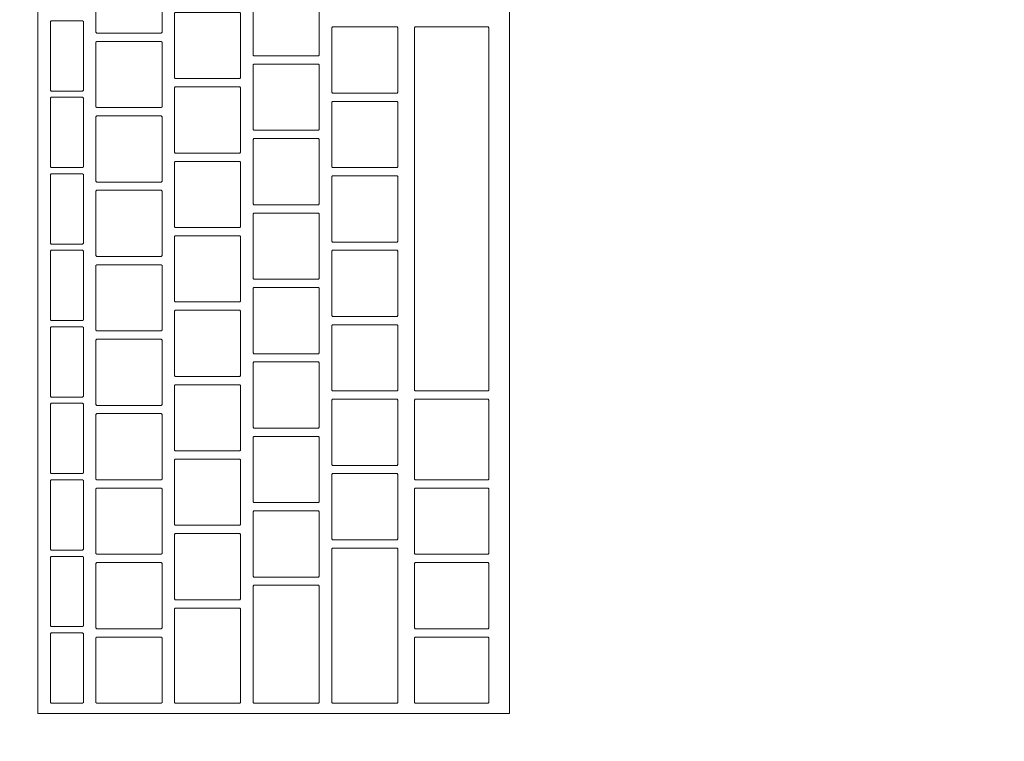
# Model space of a CAD drawing. Header units: metres. Extents: x -3.6 to 90.7, y -11.1 to 18.
# Tile 447 of 656: x 29.785 to 30.023, y 11.82 to 11.995. Entities that reach past the tile are written whole.
import ezdxf

# ---------------------------------------------------------------- set-up
doc = ezdxf.new("R2010")
doc.units = ezdxf.units.M
doc.header["$MEASUREMENT"] = 0
doc.linetypes.add('Wipeout_Contour', pattern=[1, 0, -1])
doc.layers.add('152 - Bemaßung_ Beschriftung.Ausbau', color=7, linetype='Continuous')
doc.layers.add('701 - Einrichtung.Möbel', color=7, linetype='Continuous')
doc.styles.add('ERSTELLTER_STIL_2', font='txt')
doc.dimstyles.new('ERSTELLTER_STIL__3', dxfattribs={"dimtxt": 0.1, "dimasz": 0.0532, "dimexe": 0.18, "dimexo": 0.0625, "dimgap": 0, "dimtad": 1, "dimtih": 1, "dimtoh": 1, "dimzin": 0, "dimdsep": 46, "dimtxsty": 'ERSTELLTER_STIL_2', "dimblk": 'ARROWHEAD_2', "dimblk1": 'ARROWHEAD_2', "dimblk2": 'ARROWHEAD_2', "dimcen": 0.09, "dimse1": 1, "dimse2": 1, "dimclrd": 7, "dimclre": 7, "dimclrt": 7, "dimazin": 0, "dimtfac": 1, "dimtdec": 4, "dimtmove": 0, "dimatfit": 3, "dimfxl": 1, "dimtolj": 1, "dimtzin": 0, "dimarcsym": 0})

# ---------------------------------------------------------------- blocks, each defined once
blk = doc.blocks.new('*D266')
at = {"layer": '152 - Bemaßung_ Beschriftung.Ausbau', "color": 7, "linetype": 'Continuous', "lineweight": 5}
for p, q in [((29.39997, 15.3025), (29.39997, 15.4075)), ((32.84997, 15.3025), (32.84997, 15.4075)), ((29.42018, 15.39), (29.37977, 15.32)), ((32.87018, 15.39), (32.82977, 15.32)), ((29.39997, 15.355), (32.84997, 15.355))]:
    blk.add_line(p, q, dxfattribs=at)
at = {"layer": '152 - Bemaßung_ Beschriftung.Ausbau', "color": 7, "lineweight": 5, "char_height": 0.1, "attachment_point": 7, "style": 'ERSTELLTER_STIL_2'}
for s, insert in [('\\A1;{\\pql;\\fArial|b0|i0|c0|p38;3,45}', (30.91606, 15.375)), ('\\A1;{\\pql;\\fArial|b0|i0|c0|p38;15}', (32.67797, 15.375))]:
    blk.add_mtext(s, dxfattribs=dict(at, insert=insert))
blk = doc.blocks.new('ARROWHEAD_2')
at = {"color": 0, "linetype": 'Continuous', "lineweight": 0}
for p, q in [((-0.3781, -0.655), (0.3781, 0.655)), ((0, 0), (-1, 0))]:
    blk.add_line(p, q, dxfattribs=at)

msp = doc.modelspace()

# ---------------------------------------------------------------- wipeouts: each hides what was drawn before it
at = {"color": 254, "linetype": 'Wipeout_Contour', "lineweight": 0, "ltscale": 195.538473}
msp.add_wipeout([(29.39997, 10.68998), (31.59997, 10.68998), (31.59997, 11.48998), (30.19997, 11.48998), (30.19997, 12.68998), (29.39997, 12.68998)], dxfattribs=at).dxf.layer = '701 - Einrichtung.Möbel'

# ---------------------------------------------------------------- next in the draw order: wipeouts: each hides what was drawn before it
at = {"color": 254, "linetype": 'Wipeout_Contour', "lineweight": 0, "ltscale": 128.625157}
msp.add_wipeout([(29.90389, 11.82684), (29.90389, 12.08884), (29.78989, 12.08884), (29.78989, 11.82684)], dxfattribs=at).dxf.layer = '701 - Einrichtung.Möbel'

# ---------------------------------------------------------------- next in the draw order: linework, layer by layer
at = {"layer": '701 - Einrichtung.Möbel', "color": 7, "linetype": 'Continuous', "lineweight": 5, "flags": 128}
msp.add_lwpolyline([(29.90389, 11.82684), (29.90389, 12.08884), (29.78989, 12.08884), (29.78989, 11.82684)], close=True, dxfattribs=at)

# ---------------------------------------------------------------- next in the draw order: wipeouts: each hides what was drawn before it
at = {"color": 254, "linetype": 'Wipeout_Contour', "lineweight": 0, "ltscale": 288.800024}
msp.add_wipeout([(29.81989, 11.99934), (29.81989, 12.00714), (29.81969, 12.00734), (29.80409, 12.00734), (29.80389, 12.00714), (29.80389, 11.99154), (29.80409, 11.99134), (29.81969, 11.99134), (29.81989, 11.99154)], dxfattribs=at).dxf.layer = '701 - Einrichtung.Möbel'
at = {"color": 254, "linetype": 'Wipeout_Contour', "lineweight": 0, "ltscale": 289.098715}
msp.add_wipeout([(29.85789, 11.99384), (29.85789, 12.00164), (29.85769, 12.00184), (29.84209, 12.00184), (29.84189, 12.00164), (29.84189, 11.98604), (29.84209, 11.98584), (29.85769, 11.98584), (29.85789, 11.98604)], dxfattribs=at).dxf.layer = '701 - Einrichtung.Möbel'
at = {"color": 254, "linetype": 'Wipeout_Contour', "lineweight": 0, "ltscale": 288.92162}
msp.add_wipeout([(29.83889, 11.98834), (29.83889, 11.99614), (29.83869, 11.99634), (29.82309, 11.99634), (29.82289, 11.99614), (29.82289, 11.98054), (29.82309, 11.98034), (29.83869, 11.98034), (29.83889, 11.98054)], dxfattribs=at).dxf.layer = '701 - Einrichtung.Möbel'
at = {"color": 254, "linetype": 'Wipeout_Contour', "lineweight": 0, "ltscale": 288.625782}
msp.add_wipeout([(29.80089, 11.98584), (29.80089, 11.99414), (29.80069, 11.99434), (29.79309, 11.99434), (29.79289, 11.99414), (29.79289, 11.97754), (29.79309, 11.97734), (29.80069, 11.97734), (29.80089, 11.97754)], dxfattribs=at).dxf.layer = '701 - Einrichtung.Möbel'
at = {"color": 254, "linetype": 'Wipeout_Contour', "lineweight": 0, "ltscale": 289.227117}
msp.add_wipeout([(29.87689, 11.98484), (29.87689, 11.99264), (29.87669, 11.99284), (29.86109, 11.99284), (29.86089, 11.99264), (29.86089, 11.97704), (29.86109, 11.97684), (29.87669, 11.97684), (29.87689, 11.97704)], dxfattribs=at).dxf.layer = '701 - Einrichtung.Möbel'
at = {"color": 254, "linetype": 'Wipeout_Contour', "lineweight": 0, "ltscale": 289.285154}
msp.add_wipeout([(29.89889, 11.94884), (29.89889, 11.99264), (29.89869, 11.99284), (29.88109, 11.99284), (29.88089, 11.99264), (29.88089, 11.90504), (29.88109, 11.90484), (29.89869, 11.90484), (29.89889, 11.90504)], dxfattribs=at).dxf.layer = '701 - Einrichtung.Möbel'
at = {"color": 254, "linetype": 'Wipeout_Contour', "lineweight": 0, "ltscale": 288.739484}
msp.add_wipeout([(29.81989, 11.98134), (29.81989, 11.98914), (29.81969, 11.98934), (29.80409, 11.98934), (29.80389, 11.98914), (29.80389, 11.97354), (29.80409, 11.97334), (29.81969, 11.97334), (29.81989, 11.97354)], dxfattribs=at).dxf.layer = '701 - Einrichtung.Möbel'
at = {"color": 254, "linetype": 'Wipeout_Contour', "lineweight": 0, "ltscale": 289.038265}
msp.add_wipeout([(29.85789, 11.97584), (29.85789, 11.98364), (29.85769, 11.98384), (29.84209, 11.98384), (29.84189, 11.98364), (29.84189, 11.96804), (29.84209, 11.96784), (29.85769, 11.96784), (29.85789, 11.96804)], dxfattribs=at).dxf.layer = '701 - Einrichtung.Möbel'
at = {"color": 254, "linetype": 'Wipeout_Contour', "lineweight": 0, "ltscale": 288.861161}
msp.add_wipeout([(29.83889, 11.97034), (29.83889, 11.97814), (29.83869, 11.97834), (29.82309, 11.97834), (29.82289, 11.97814), (29.82289, 11.96254), (29.82309, 11.96234), (29.83869, 11.96234), (29.83889, 11.96254)], dxfattribs=at).dxf.layer = '701 - Einrichtung.Möbel'
at = {"color": 254, "linetype": 'Wipeout_Contour', "lineweight": 0, "ltscale": 288.563594}
msp.add_wipeout([(29.80089, 11.96734), (29.80089, 11.97564), (29.80069, 11.97584), (29.79309, 11.97584), (29.79289, 11.97564), (29.79289, 11.95904), (29.79309, 11.95884), (29.80069, 11.95884), (29.80089, 11.95904)], dxfattribs=at).dxf.layer = '701 - Einrichtung.Möbel'
at = {"color": 254, "linetype": 'Wipeout_Contour', "lineweight": 0, "ltscale": 289.16674}
msp.add_wipeout([(29.87689, 11.96684), (29.87689, 11.97464), (29.87669, 11.97484), (29.86109, 11.97484), (29.86089, 11.97464), (29.86089, 11.95904), (29.86109, 11.95884), (29.87669, 11.95884), (29.87689, 11.95904)], dxfattribs=at).dxf.layer = '701 - Einrichtung.Möbel'
at = {"color": 254, "linetype": 'Wipeout_Contour', "lineweight": 0, "ltscale": 288.679023}
msp.add_wipeout([(29.81989, 11.96334), (29.81989, 11.97114), (29.81969, 11.97134), (29.80409, 11.97134), (29.80389, 11.97114), (29.80389, 11.95554), (29.80409, 11.95534), (29.81969, 11.95534), (29.81989, 11.95554)], dxfattribs=at).dxf.layer = '701 - Einrichtung.Möbel'
at = {"color": 254, "linetype": 'Wipeout_Contour', "lineweight": 0, "ltscale": 288.977894}
msp.add_wipeout([(29.85789, 11.95784), (29.85789, 11.96564), (29.85769, 11.96584), (29.84209, 11.96584), (29.84189, 11.96564), (29.84189, 11.95004), (29.84209, 11.94984), (29.85769, 11.94984), (29.85789, 11.95004)], dxfattribs=at).dxf.layer = '701 - Einrichtung.Möbel'
at = {"color": 254, "linetype": 'Wipeout_Contour', "lineweight": 0, "ltscale": 288.800781}
msp.add_wipeout([(29.83889, 11.95234), (29.83889, 11.96014), (29.83869, 11.96034), (29.82309, 11.96034), (29.82289, 11.96014), (29.82289, 11.94454), (29.82309, 11.94434), (29.83869, 11.94434), (29.83889, 11.94454)], dxfattribs=at).dxf.layer = '701 - Einrichtung.Möbel'
at = {"color": 254, "linetype": 'Wipeout_Contour', "lineweight": 0, "ltscale": 288.501489}
msp.add_wipeout([(29.80089, 11.94884), (29.80089, 11.95714), (29.80069, 11.95734), (29.79309, 11.95734), (29.79289, 11.95714), (29.79289, 11.94054), (29.79309, 11.94034), (29.80069, 11.94034), (29.80089, 11.94054)], dxfattribs=at).dxf.layer = '701 - Einrichtung.Möbel'
at = {"color": 254, "linetype": 'Wipeout_Contour', "lineweight": 0, "ltscale": 289.106441}
msp.add_wipeout([(29.87689, 11.94884), (29.87689, 11.95664), (29.87669, 11.95684), (29.86109, 11.95684), (29.86089, 11.95664), (29.86089, 11.94104), (29.86109, 11.94084), (29.87669, 11.94084), (29.87689, 11.94104)], dxfattribs=at).dxf.layer = '701 - Einrichtung.Möbel'
at = {"color": 254, "linetype": 'Wipeout_Contour', "lineweight": 0, "ltscale": 288.618639}
msp.add_wipeout([(29.81989, 11.94534), (29.81989, 11.95314), (29.81969, 11.95334), (29.80409, 11.95334), (29.80389, 11.95314), (29.80389, 11.93754), (29.80409, 11.93734), (29.81969, 11.93734), (29.81989, 11.93754)], dxfattribs=at).dxf.layer = '701 - Einrichtung.Möbel'
at = {"color": 254, "linetype": 'Wipeout_Contour', "lineweight": 0, "ltscale": 288.917601}
msp.add_wipeout([(29.85789, 11.93984), (29.85789, 11.94764), (29.85769, 11.94784), (29.84209, 11.94784), (29.84189, 11.94764), (29.84189, 11.93204), (29.84209, 11.93184), (29.85769, 11.93184), (29.85789, 11.93204)], dxfattribs=at).dxf.layer = '701 - Einrichtung.Möbel'
at = {"color": 254, "linetype": 'Wipeout_Contour', "lineweight": 0, "ltscale": 288.740478}
msp.add_wipeout([(29.83889, 11.93434), (29.83889, 11.94214), (29.83869, 11.94234), (29.82309, 11.94234), (29.82289, 11.94214), (29.82289, 11.92654), (29.82309, 11.92634), (29.83869, 11.92634), (29.83889, 11.92654)], dxfattribs=at).dxf.layer = '701 - Einrichtung.Möbel'
at = {"color": 254, "linetype": 'Wipeout_Contour', "lineweight": 0, "ltscale": 288.439467}
msp.add_wipeout([(29.80089, 11.93034), (29.80089, 11.93864), (29.80069, 11.93884), (29.79309, 11.93884), (29.79289, 11.93864), (29.79289, 11.92204), (29.79309, 11.92184), (29.80069, 11.92184), (29.80089, 11.92204)], dxfattribs=at).dxf.layer = '701 - Einrichtung.Möbel'
at = {"color": 254, "linetype": 'Wipeout_Contour', "lineweight": 0, "ltscale": 289.04622}
msp.add_wipeout([(29.87689, 11.93084), (29.87689, 11.93864), (29.87669, 11.93884), (29.86109, 11.93884), (29.86089, 11.93864), (29.86089, 11.92304), (29.86109, 11.92284), (29.87669, 11.92284), (29.87689, 11.92304)], dxfattribs=at).dxf.layer = '701 - Einrichtung.Möbel'
at = {"color": 254, "linetype": 'Wipeout_Contour', "lineweight": 0, "ltscale": 288.558334}
msp.add_wipeout([(29.81989, 11.92734), (29.81989, 11.93514), (29.81969, 11.93534), (29.80409, 11.93534), (29.80389, 11.93514), (29.80389, 11.91954), (29.80409, 11.91934), (29.81969, 11.91934), (29.81989, 11.91954)], dxfattribs=at).dxf.layer = '701 - Einrichtung.Möbel'
at = {"color": 254, "linetype": 'Wipeout_Contour', "lineweight": 0, "ltscale": 288.857386}
msp.add_wipeout([(29.85789, 11.92184), (29.85789, 11.92964), (29.85769, 11.92984), (29.84209, 11.92984), (29.84189, 11.92964), (29.84189, 11.91404), (29.84209, 11.91384), (29.85769, 11.91384), (29.85789, 11.91404)], dxfattribs=at).dxf.layer = '701 - Einrichtung.Möbel'
at = {"color": 254, "linetype": 'Wipeout_Contour', "lineweight": 0, "ltscale": 288.680254}
msp.add_wipeout([(29.83889, 11.91634), (29.83889, 11.92414), (29.83869, 11.92434), (29.82309, 11.92434), (29.82289, 11.92414), (29.82289, 11.90854), (29.82309, 11.90834), (29.83869, 11.90834), (29.83889, 11.90854)], dxfattribs=at).dxf.layer = '701 - Einrichtung.Möbel'
at = {"color": 254, "linetype": 'Wipeout_Contour', "lineweight": 0, "ltscale": 288.377527}
msp.add_wipeout([(29.80089, 11.91184), (29.80089, 11.92014), (29.80069, 11.92034), (29.79309, 11.92034), (29.79289, 11.92014), (29.79289, 11.90354), (29.79309, 11.90334), (29.80069, 11.90334), (29.80089, 11.90354)], dxfattribs=at).dxf.layer = '701 - Einrichtung.Möbel'
at = {"color": 254, "linetype": 'Wipeout_Contour', "lineweight": 0, "ltscale": 288.986077}
msp.add_wipeout([(29.87689, 11.91284), (29.87689, 11.92064), (29.87669, 11.92084), (29.86109, 11.92084), (29.86089, 11.92064), (29.86089, 11.90504), (29.86109, 11.90484), (29.87669, 11.90484), (29.87689, 11.90504)], dxfattribs=at).dxf.layer = '701 - Einrichtung.Möbel'
at = {"color": 254, "linetype": 'Wipeout_Contour', "lineweight": 0, "ltscale": 288.498108}
msp.add_wipeout([(29.81989, 11.90934), (29.81989, 11.91714), (29.81969, 11.91734), (29.80409, 11.91734), (29.80389, 11.91714), (29.80389, 11.90154), (29.80409, 11.90134), (29.81969, 11.90134), (29.81989, 11.90154)], dxfattribs=at).dxf.layer = '701 - Einrichtung.Möbel'
at = {"color": 254, "linetype": 'Wipeout_Contour', "lineweight": 0, "ltscale": 288.79725}
msp.add_wipeout([(29.85789, 11.90384), (29.85789, 11.91164), (29.85769, 11.91184), (29.84209, 11.91184), (29.84189, 11.91164), (29.84189, 11.89604), (29.84209, 11.89584), (29.85769, 11.89584), (29.85789, 11.89604)], dxfattribs=at).dxf.layer = '701 - Einrichtung.Möbel'
at = {"color": 254, "linetype": 'Wipeout_Contour', "lineweight": 0, "ltscale": 288.620109}
msp.add_wipeout([(29.83889, 11.89834), (29.83889, 11.90614), (29.83869, 11.90634), (29.82309, 11.90634), (29.82289, 11.90614), (29.82289, 11.89054), (29.82309, 11.89034), (29.83869, 11.89034), (29.83889, 11.89054)], dxfattribs=at).dxf.layer = '701 - Einrichtung.Möbel'
at = {"color": 254, "linetype": 'Wipeout_Contour', "lineweight": 0, "ltscale": 288.926013}
msp.add_wipeout([(29.87689, 11.89484), (29.87689, 11.90264), (29.87669, 11.90284), (29.86109, 11.90284), (29.86089, 11.90264), (29.86089, 11.88704), (29.86109, 11.88684), (29.87669, 11.88684), (29.87689, 11.88704)], dxfattribs=at).dxf.layer = '701 - Einrichtung.Möbel'
at = {"color": 254, "linetype": 'Wipeout_Contour', "lineweight": 0, "ltscale": 289.096825}
msp.add_wipeout([(29.89889, 11.89309), (29.89889, 11.90264), (29.89869, 11.90284), (29.88109, 11.90284), (29.88089, 11.90264), (29.88089, 11.88354), (29.88109, 11.88334), (29.89869, 11.88334), (29.89889, 11.88354)], dxfattribs=at).dxf.layer = '701 - Einrichtung.Möbel'
at = {"color": 254, "linetype": 'Wipeout_Contour', "lineweight": 0, "ltscale": 288.315671}
msp.add_wipeout([(29.80089, 11.89334), (29.80089, 11.90164), (29.80069, 11.90184), (29.79309, 11.90184), (29.79289, 11.90164), (29.79289, 11.88504), (29.79309, 11.88484), (29.80069, 11.88484), (29.80089, 11.88504)], dxfattribs=at).dxf.layer = '701 - Einrichtung.Möbel'
at = {"color": 254, "linetype": 'Wipeout_Contour', "lineweight": 0, "ltscale": 288.43796}
msp.add_wipeout([(29.81989, 11.89134), (29.81989, 11.89914), (29.81969, 11.89934), (29.80409, 11.89934), (29.80389, 11.89914), (29.80389, 11.88354), (29.80409, 11.88334), (29.81969, 11.88334), (29.81989, 11.88354)], dxfattribs=at).dxf.layer = '701 - Einrichtung.Möbel'
at = {"color": 254, "linetype": 'Wipeout_Contour', "lineweight": 0, "ltscale": 288.737192}
msp.add_wipeout([(29.85789, 11.88584), (29.85789, 11.89364), (29.85769, 11.89384), (29.84209, 11.89384), (29.84189, 11.89364), (29.84189, 11.87804), (29.84209, 11.87784), (29.85769, 11.87784), (29.85789, 11.87804)], dxfattribs=at).dxf.layer = '701 - Einrichtung.Möbel'
at = {"color": 254, "linetype": 'Wipeout_Contour', "lineweight": 0, "ltscale": 288.560042}
msp.add_wipeout([(29.83889, 11.88034), (29.83889, 11.88814), (29.83869, 11.88834), (29.82309, 11.88834), (29.82289, 11.88814), (29.82289, 11.87254), (29.82309, 11.87234), (29.83869, 11.87234), (29.83889, 11.87254)], dxfattribs=at).dxf.layer = '701 - Einrichtung.Möbel'
at = {"color": 254, "linetype": 'Wipeout_Contour', "lineweight": 0, "ltscale": 288.253897}
msp.add_wipeout([(29.80089, 11.87484), (29.80089, 11.88314), (29.80069, 11.88334), (29.79309, 11.88334), (29.79289, 11.88314), (29.79289, 11.86654), (29.79309, 11.86634), (29.80069, 11.86634), (29.80089, 11.86654)], dxfattribs=at).dxf.layer = '701 - Einrichtung.Möbel'
at = {"color": 254, "linetype": 'Wipeout_Contour', "lineweight": 0, "ltscale": 288.866027}
msp.add_wipeout([(29.87689, 11.87684), (29.87689, 11.88464), (29.87669, 11.88484), (29.86109, 11.88484), (29.86089, 11.88464), (29.86089, 11.86904), (29.86109, 11.86884), (29.87669, 11.86884), (29.87689, 11.86904)], dxfattribs=at).dxf.layer = '701 - Einrichtung.Möbel'
at = {"color": 254, "linetype": 'Wipeout_Contour', "lineweight": 0, "ltscale": 288.37789}
msp.add_wipeout([(29.81989, 11.87334), (29.81989, 11.88114), (29.81969, 11.88134), (29.80409, 11.88134), (29.80389, 11.88114), (29.80389, 11.86554), (29.80409, 11.86534), (29.81969, 11.86534), (29.81989, 11.86554)], dxfattribs=at).dxf.layer = '701 - Einrichtung.Möbel'
at = {"color": 254, "linetype": 'Wipeout_Contour', "lineweight": 0, "ltscale": 289.030859}
msp.add_wipeout([(29.89889, 11.87334), (29.89889, 11.88114), (29.89869, 11.88134), (29.88109, 11.88134), (29.88089, 11.88114), (29.88089, 11.86554), (29.88109, 11.86534), (29.89869, 11.86534), (29.89889, 11.86554)], dxfattribs=at).dxf.layer = '701 - Einrichtung.Möbel'
at = {"color": 254, "linetype": 'Wipeout_Contour', "lineweight": 0, "ltscale": 288.677212}
msp.add_wipeout([(29.85789, 11.86784), (29.85789, 11.87564), (29.85769, 11.87584), (29.84209, 11.87584), (29.84189, 11.87564), (29.84189, 11.86004), (29.84209, 11.85984), (29.85769, 11.85984), (29.85789, 11.86004)], dxfattribs=at).dxf.layer = '701 - Einrichtung.Möbel'
at = {"color": 254, "linetype": 'Wipeout_Contour', "lineweight": 0, "ltscale": 288.500053}
msp.add_wipeout([(29.83889, 11.86234), (29.83889, 11.87014), (29.83869, 11.87034), (29.82309, 11.87034), (29.82289, 11.87014), (29.82289, 11.85454), (29.82309, 11.85434), (29.83869, 11.85434), (29.83889, 11.85454)], dxfattribs=at).dxf.layer = '701 - Einrichtung.Möbel'
at = {"color": 254, "linetype": 'Wipeout_Contour', "lineweight": 0, "ltscale": 288.771282}
msp.add_wipeout([(29.87689, 11.84809), (29.87689, 11.86664), (29.87669, 11.86684), (29.86109, 11.86684), (29.86089, 11.86664), (29.86089, 11.82954), (29.86109, 11.82934), (29.87669, 11.82934), (29.87689, 11.82954)], dxfattribs=at).dxf.layer = '701 - Einrichtung.Möbel'
at = {"color": 254, "linetype": 'Wipeout_Contour', "lineweight": 0, "ltscale": 288.192207}
msp.add_wipeout([(29.80089, 11.85634), (29.80089, 11.86464), (29.80069, 11.86484), (29.79309, 11.86484), (29.79289, 11.86464), (29.79289, 11.84804), (29.79309, 11.84784), (29.80069, 11.84784), (29.80089, 11.84804)], dxfattribs=at).dxf.layer = '701 - Einrichtung.Möbel'
at = {"color": 254, "linetype": 'Wipeout_Contour', "lineweight": 0, "ltscale": 288.317899}
msp.add_wipeout([(29.81989, 11.85534), (29.81989, 11.86314), (29.81969, 11.86334), (29.80409, 11.86334), (29.80389, 11.86314), (29.80389, 11.84754), (29.80409, 11.84734), (29.81969, 11.84734), (29.81989, 11.84754)], dxfattribs=at).dxf.layer = '701 - Einrichtung.Möbel'
at = {"color": 254, "linetype": 'Wipeout_Contour', "lineweight": 0, "ltscale": 288.971004}
msp.add_wipeout([(29.89889, 11.85534), (29.89889, 11.86314), (29.89869, 11.86334), (29.88109, 11.86334), (29.88089, 11.86314), (29.88089, 11.84754), (29.88109, 11.84734), (29.89869, 11.84734), (29.89889, 11.84754)], dxfattribs=at).dxf.layer = '701 - Einrichtung.Möbel'
at = {"color": 254, "linetype": 'Wipeout_Contour', "lineweight": 0, "ltscale": 288.597122}
msp.add_wipeout([(29.85789, 11.84359), (29.85789, 11.85764), (29.85769, 11.85784), (29.84209, 11.85784), (29.84189, 11.85764), (29.84189, 11.82954), (29.84209, 11.82934), (29.85769, 11.82934), (29.85789, 11.82954)], dxfattribs=at).dxf.layer = '701 - Einrichtung.Möbel'
at = {"color": 254, "linetype": 'Wipeout_Contour', "lineweight": 0, "ltscale": 288.428871}
msp.add_wipeout([(29.83889, 11.84084), (29.83889, 11.85214), (29.83869, 11.85234), (29.82309, 11.85234), (29.82289, 11.85214), (29.82289, 11.82954), (29.82309, 11.82934), (29.83869, 11.82934), (29.83889, 11.82954)], dxfattribs=at).dxf.layer = '701 - Einrichtung.Möbel'
at = {"color": 254, "linetype": 'Wipeout_Contour', "lineweight": 0, "ltscale": 288.130599}
msp.add_wipeout([(29.80089, 11.83784), (29.80089, 11.84614), (29.80069, 11.84634), (29.79309, 11.84634), (29.79289, 11.84614), (29.79289, 11.82954), (29.79309, 11.82934), (29.80069, 11.82934), (29.80089, 11.82954)], dxfattribs=at).dxf.layer = '701 - Einrichtung.Möbel'
at = {"color": 254, "linetype": 'Wipeout_Contour', "lineweight": 0, "ltscale": 288.257986}
msp.add_wipeout([(29.81989, 11.83734), (29.81989, 11.84514), (29.81969, 11.84534), (29.80409, 11.84534), (29.80389, 11.84514), (29.80389, 11.82954), (29.80409, 11.82934), (29.81969, 11.82934), (29.81989, 11.82954)], dxfattribs=at).dxf.layer = '701 - Einrichtung.Möbel'
at = {"color": 254, "linetype": 'Wipeout_Contour', "lineweight": 0, "ltscale": 288.911226}
msp.add_wipeout([(29.89889, 11.83734), (29.89889, 11.84514), (29.89869, 11.84534), (29.88109, 11.84534), (29.88089, 11.84514), (29.88089, 11.82954), (29.88109, 11.82934), (29.89869, 11.82934), (29.89889, 11.82954)], dxfattribs=at).dxf.layer = '701 - Einrichtung.Möbel'

# ---------------------------------------------------------------- next in the draw order: linework, layer by layer
at = {"layer": '701 - Einrichtung.Möbel', "color": 7, "linetype": 'Continuous', "lineweight": 5, "flags": 128}
for points in [[(29.81989, 11.99934), (29.81989, 12.00714), (29.81969, 12.00734), (29.80409, 12.00734), (29.80389, 12.00714), (29.80389, 11.99154), (29.80409, 11.99134), (29.81969, 11.99134), (29.81989, 11.99154)], [(29.85789, 11.99384), (29.85789, 12.00164), (29.85769, 12.00184), (29.84209, 12.00184), (29.84189, 12.00164), (29.84189, 11.98604), (29.84209, 11.98584), (29.85769, 11.98584), (29.85789, 11.98604)], [(29.83889, 11.98834), (29.83889, 11.99614), (29.83869, 11.99634), (29.82309, 11.99634), (29.82289, 11.99614), (29.82289, 11.98054), (29.82309, 11.98034), (29.83869, 11.98034), (29.83889, 11.98054)], [(29.80089, 11.98584), (29.80089, 11.99414), (29.80069, 11.99434), (29.79309, 11.99434), (29.79289, 11.99414), (29.79289, 11.97754), (29.79309, 11.97734), (29.80069, 11.97734), (29.80089, 11.97754)], [(29.87689, 11.98484), (29.87689, 11.99264), (29.87669, 11.99284), (29.86109, 11.99284), (29.86089, 11.99264), (29.86089, 11.97704), (29.86109, 11.97684), (29.87669, 11.97684), (29.87689, 11.97704)], [(29.89889, 11.94884), (29.89889, 11.99264), (29.89869, 11.99284), (29.88109, 11.99284), (29.88089, 11.99264), (29.88089, 11.90504), (29.88109, 11.90484), (29.89869, 11.90484), (29.89889, 11.90504)], [(29.81989, 11.98134), (29.81989, 11.98914), (29.81969, 11.98934), (29.80409, 11.98934), (29.80389, 11.98914), (29.80389, 11.97354), (29.80409, 11.97334), (29.81969, 11.97334), (29.81989, 11.97354)], [(29.85789, 11.97584), (29.85789, 11.98364), (29.85769, 11.98384), (29.84209, 11.98384), (29.84189, 11.98364), (29.84189, 11.96804), (29.84209, 11.96784), (29.85769, 11.96784), (29.85789, 11.96804)], [(29.83889, 11.97034), (29.83889, 11.97814), (29.83869, 11.97834), (29.82309, 11.97834), (29.82289, 11.97814), (29.82289, 11.96254), (29.82309, 11.96234), (29.83869, 11.96234), (29.83889, 11.96254)], [(29.80089, 11.96734), (29.80089, 11.97564), (29.80069, 11.97584), (29.79309, 11.97584), (29.79289, 11.97564), (29.79289, 11.95904), (29.79309, 11.95884), (29.80069, 11.95884), (29.80089, 11.95904)], [(29.87689, 11.96684), (29.87689, 11.97464), (29.87669, 11.97484), (29.86109, 11.97484), (29.86089, 11.97464), (29.86089, 11.95904), (29.86109, 11.95884), (29.87669, 11.95884), (29.87689, 11.95904)], [(29.81989, 11.96334), (29.81989, 11.97114), (29.81969, 11.97134), (29.80409, 11.97134), (29.80389, 11.97114), (29.80389, 11.95554), (29.80409, 11.95534), (29.81969, 11.95534), (29.81989, 11.95554)], [(29.85789, 11.95784), (29.85789, 11.96564), (29.85769, 11.96584), (29.84209, 11.96584), (29.84189, 11.96564), (29.84189, 11.95004), (29.84209, 11.94984), (29.85769, 11.94984), (29.85789, 11.95004)], [(29.83889, 11.95234), (29.83889, 11.96014), (29.83869, 11.96034), (29.82309, 11.96034), (29.82289, 11.96014), (29.82289, 11.94454), (29.82309, 11.94434), (29.83869, 11.94434), (29.83889, 11.94454)], [(29.80089, 11.94884), (29.80089, 11.95714), (29.80069, 11.95734), (29.79309, 11.95734), (29.79289, 11.95714), (29.79289, 11.94054), (29.79309, 11.94034), (29.80069, 11.94034), (29.80089, 11.94054)], [(29.87689, 11.94884), (29.87689, 11.95664), (29.87669, 11.95684), (29.86109, 11.95684), (29.86089, 11.95664), (29.86089, 11.94104), (29.86109, 11.94084), (29.87669, 11.94084), (29.87689, 11.94104)], [(29.81989, 11.94534), (29.81989, 11.95314), (29.81969, 11.95334), (29.80409, 11.95334), (29.80389, 11.95314), (29.80389, 11.93754), (29.80409, 11.93734), (29.81969, 11.93734), (29.81989, 11.93754)], [(29.85789, 11.93984), (29.85789, 11.94764), (29.85769, 11.94784), (29.84209, 11.94784), (29.84189, 11.94764), (29.84189, 11.93204), (29.84209, 11.93184), (29.85769, 11.93184), (29.85789, 11.93204)], [(29.83889, 11.93434), (29.83889, 11.94214), (29.83869, 11.94234), (29.82309, 11.94234), (29.82289, 11.94214), (29.82289, 11.92654), (29.82309, 11.92634), (29.83869, 11.92634), (29.83889, 11.92654)], [(29.80089, 11.93034), (29.80089, 11.93864), (29.80069, 11.93884), (29.79309, 11.93884), (29.79289, 11.93864), (29.79289, 11.92204), (29.79309, 11.92184), (29.80069, 11.92184), (29.80089, 11.92204)], [(29.87689, 11.93084), (29.87689, 11.93864), (29.87669, 11.93884), (29.86109, 11.93884), (29.86089, 11.93864), (29.86089, 11.92304), (29.86109, 11.92284), (29.87669, 11.92284), (29.87689, 11.92304)], [(29.81989, 11.92734), (29.81989, 11.93514), (29.81969, 11.93534), (29.80409, 11.93534), (29.80389, 11.93514), (29.80389, 11.91954), (29.80409, 11.91934), (29.81969, 11.91934), (29.81989, 11.91954)], [(29.85789, 11.92184), (29.85789, 11.92964), (29.85769, 11.92984), (29.84209, 11.92984), (29.84189, 11.92964), (29.84189, 11.91404), (29.84209, 11.91384), (29.85769, 11.91384), (29.85789, 11.91404)], [(29.83889, 11.91634), (29.83889, 11.92414), (29.83869, 11.92434), (29.82309, 11.92434), (29.82289, 11.92414), (29.82289, 11.90854), (29.82309, 11.90834), (29.83869, 11.90834), (29.83889, 11.90854)], [(29.80089, 11.91184), (29.80089, 11.92014), (29.80069, 11.92034), (29.79309, 11.92034), (29.79289, 11.92014), (29.79289, 11.90354), (29.79309, 11.90334), (29.80069, 11.90334), (29.80089, 11.90354)], [(29.87689, 11.91284), (29.87689, 11.92064), (29.87669, 11.92084), (29.86109, 11.92084), (29.86089, 11.92064), (29.86089, 11.90504), (29.86109, 11.90484), (29.87669, 11.90484), (29.87689, 11.90504)], [(29.81989, 11.90934), (29.81989, 11.91714), (29.81969, 11.91734), (29.80409, 11.91734), (29.80389, 11.91714), (29.80389, 11.90154), (29.80409, 11.90134), (29.81969, 11.90134), (29.81989, 11.90154)], [(29.85789, 11.90384), (29.85789, 11.91164), (29.85769, 11.91184), (29.84209, 11.91184), (29.84189, 11.91164), (29.84189, 11.89604), (29.84209, 11.89584), (29.85769, 11.89584), (29.85789, 11.89604)], [(29.83889, 11.89834), (29.83889, 11.90614), (29.83869, 11.90634), (29.82309, 11.90634), (29.82289, 11.90614), (29.82289, 11.89054), (29.82309, 11.89034), (29.83869, 11.89034), (29.83889, 11.89054)], [(29.87689, 11.89484), (29.87689, 11.90264), (29.87669, 11.90284), (29.86109, 11.90284), (29.86089, 11.90264), (29.86089, 11.88704), (29.86109, 11.88684), (29.87669, 11.88684), (29.87689, 11.88704)], [(29.89889, 11.89309), (29.89889, 11.90264), (29.89869, 11.90284), (29.88109, 11.90284), (29.88089, 11.90264), (29.88089, 11.88354), (29.88109, 11.88334), (29.89869, 11.88334), (29.89889, 11.88354)], [(29.80089, 11.89334), (29.80089, 11.90164), (29.80069, 11.90184), (29.79309, 11.90184), (29.79289, 11.90164), (29.79289, 11.88504), (29.79309, 11.88484), (29.80069, 11.88484), (29.80089, 11.88504)], [(29.81989, 11.89134), (29.81989, 11.89914), (29.81969, 11.89934), (29.80409, 11.89934), (29.80389, 11.89914), (29.80389, 11.88354), (29.80409, 11.88334), (29.81969, 11.88334), (29.81989, 11.88354)], [(29.85789, 11.88584), (29.85789, 11.89364), (29.85769, 11.89384), (29.84209, 11.89384), (29.84189, 11.89364), (29.84189, 11.87804), (29.84209, 11.87784), (29.85769, 11.87784), (29.85789, 11.87804)], [(29.83889, 11.88034), (29.83889, 11.88814), (29.83869, 11.88834), (29.82309, 11.88834), (29.82289, 11.88814), (29.82289, 11.87254), (29.82309, 11.87234), (29.83869, 11.87234), (29.83889, 11.87254)], [(29.80089, 11.87484), (29.80089, 11.88314), (29.80069, 11.88334), (29.79309, 11.88334), (29.79289, 11.88314), (29.79289, 11.86654), (29.79309, 11.86634), (29.80069, 11.86634), (29.80089, 11.86654)], [(29.87689, 11.87684), (29.87689, 11.88464), (29.87669, 11.88484), (29.86109, 11.88484), (29.86089, 11.88464), (29.86089, 11.86904), (29.86109, 11.86884), (29.87669, 11.86884), (29.87689, 11.86904)], [(29.81989, 11.87334), (29.81989, 11.88114), (29.81969, 11.88134), (29.80409, 11.88134), (29.80389, 11.88114), (29.80389, 11.86554), (29.80409, 11.86534), (29.81969, 11.86534), (29.81989, 11.86554)], [(29.89889, 11.87334), (29.89889, 11.88114), (29.89869, 11.88134), (29.88109, 11.88134), (29.88089, 11.88114), (29.88089, 11.86554), (29.88109, 11.86534), (29.89869, 11.86534), (29.89889, 11.86554)], [(29.85789, 11.86784), (29.85789, 11.87564), (29.85769, 11.87584), (29.84209, 11.87584), (29.84189, 11.87564), (29.84189, 11.86004), (29.84209, 11.85984), (29.85769, 11.85984), (29.85789, 11.86004)], [(29.83889, 11.86234), (29.83889, 11.87014), (29.83869, 11.87034), (29.82309, 11.87034), (29.82289, 11.87014), (29.82289, 11.85454), (29.82309, 11.85434), (29.83869, 11.85434), (29.83889, 11.85454)], [(29.87689, 11.84809), (29.87689, 11.86664), (29.87669, 11.86684), (29.86109, 11.86684), (29.86089, 11.86664), (29.86089, 11.82954), (29.86109, 11.82934), (29.87669, 11.82934), (29.87689, 11.82954)], [(29.80089, 11.85634), (29.80089, 11.86464), (29.80069, 11.86484), (29.79309, 11.86484), (29.79289, 11.86464), (29.79289, 11.84804), (29.79309, 11.84784), (29.80069, 11.84784), (29.80089, 11.84804)], [(29.81989, 11.85534), (29.81989, 11.86314), (29.81969, 11.86334), (29.80409, 11.86334), (29.80389, 11.86314), (29.80389, 11.84754), (29.80409, 11.84734), (29.81969, 11.84734), (29.81989, 11.84754)], [(29.89889, 11.85534), (29.89889, 11.86314), (29.89869, 11.86334), (29.88109, 11.86334), (29.88089, 11.86314), (29.88089, 11.84754), (29.88109, 11.84734), (29.89869, 11.84734), (29.89889, 11.84754)], [(29.85789, 11.84359), (29.85789, 11.85764), (29.85769, 11.85784), (29.84209, 11.85784), (29.84189, 11.85764), (29.84189, 11.82954), (29.84209, 11.82934), (29.85769, 11.82934), (29.85789, 11.82954)], [(29.83889, 11.84084), (29.83889, 11.85214), (29.83869, 11.85234), (29.82309, 11.85234), (29.82289, 11.85214), (29.82289, 11.82954), (29.82309, 11.82934), (29.83869, 11.82934), (29.83889, 11.82954)], [(29.80089, 11.83784), (29.80089, 11.84614), (29.80069, 11.84634), (29.79309, 11.84634), (29.79289, 11.84614), (29.79289, 11.82954), (29.79309, 11.82934), (29.80069, 11.82934), (29.80089, 11.82954)], [(29.81989, 11.83734), (29.81989, 11.84514), (29.81969, 11.84534), (29.80409, 11.84534), (29.80389, 11.84514), (29.80389, 11.82954), (29.80409, 11.82934), (29.81969, 11.82934), (29.81989, 11.82954)], [(29.89889, 11.83734), (29.89889, 11.84514), (29.89869, 11.84534), (29.88109, 11.84534), (29.88089, 11.84514), (29.88089, 11.82954), (29.88109, 11.82934), (29.89869, 11.82934), (29.89889, 11.82954)]]:
    msp.add_lwpolyline(points, close=True, dxfattribs=at)

# ---------------------------------------------------------------- next in the draw order: dimensions: what is measured, and where the dimension line sits
at = {"layer": '152 - Bemaßung_ Beschriftung.Ausbau', "color": 7, "linetype": 'Continuous', "lineweight": 5}
dim = msp.add_linear_dim(base=(32.84997, 15.355), p1=(29.39997, 10.60999), p2=(32.84997, 10.74998), dimstyle='ERSTELLTER_STIL__3', dxfattribs=at)
dim.commit()
dim.dimension.update_dxf_attribs({"geometry": '*D266', "text_midpoint": (31.04594, 15.425), "dimtype": 160})

doc.saveas('drawing.dxf')
